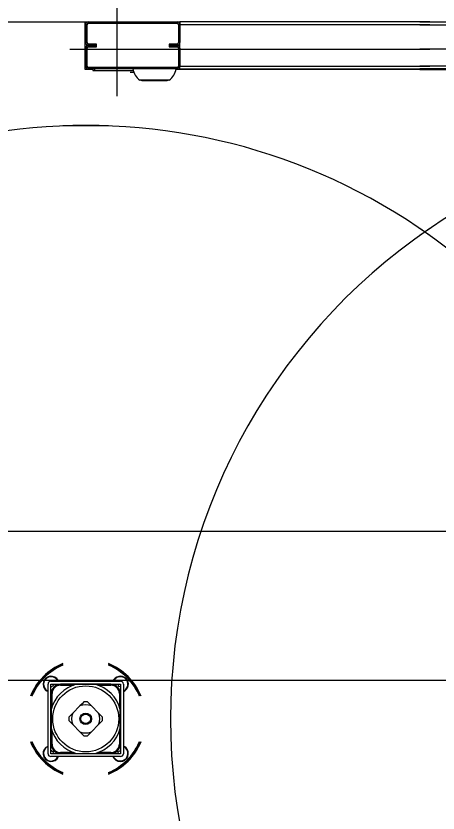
# Model space of a CAD drawing. Extents: x -264222 to -263592, y -1242345 to -1242048.
# Drawn here: x -263873.375 to -263872.949, y -1242087.591 to -1242086.787 of the extents above; entities that cross this region are included whole.
import ezdxf

# ---------------------------------------------------------------- set-up
doc = ezdxf.new("R2010")
doc.units = 0
doc.layers.add('KFA_2D_SITUACIA_DSP', color=7, linetype='Continuous')

msp = doc.modelspace()

# ---------------------------------------------------------------- linework, layer by layer
at = {"layer": 'KFA_2D_SITUACIA_DSP'}
for p, q in [((-263873.27339, -1242086.77348), (-263873.27339, -1242086.86848)), ((-263873.81937, -1242086.79343), (-263873.30521, -1242086.79343)), ((-263873.30521, -1242086.79343), (-263873.30189, -1242086.79343)), ((-263873.30521, -1242086.8414), (-263873.30521, -1242086.79343)), ((-263873.30474, -1242086.79628), (-263873.30332, -1242086.79628)), ((-263873.30474, -1242086.81433), (-263873.30474, -1242086.79628)), ((-263873.30332, -1242086.81433), (-263873.30332, -1242086.79628)), ((-263873.30189, -1242086.79485), (-263873.30189, -1242086.79343)), ((-263873.30189, -1242086.79343), (-263873.21259, -1242086.79343)), ((-263873.30189, -1242086.79485), (-263873.21259, -1242086.79485)), ((-263873.21259, -1242086.79343), (-263873.21259, -1242086.79485)), ((-263873.21259, -1242086.79343), (-263873.20974, -1242086.79343)), ((-263873.21117, -1242086.79628), (-263873.20974, -1242086.79628)), ((-263873.21117, -1242086.79628), (-263873.21117, -1242086.81433)), ((-263872.95774, -1242086.79343), (-263873.20974, -1242086.79343)), ((-263873.20974, -1242086.79343), (-263873.20974, -1242086.79628)), ((-263872.95774, -1242086.79628), (-263873.20974, -1242086.79628)), ((-263873.20974, -1242086.79628), (-263873.20974, -1242086.80293)), ((-263873.20974, -1242086.79628), (-263873.20974, -1242086.81433)), ((-263872.96774, -1242086.79343), (-263872.71574, -1242086.79343)), ((-263872.96774, -1242086.79628), (-263872.71574, -1242086.79628)), ((-263873.30332, -1242086.81433), (-263873.30474, -1242086.81433)), ((-263873.20974, -1242086.81433), (-263873.21117, -1242086.81433)), ((-263873.20974, -1242086.83808), (-263873.20974, -1242086.80863)), ((-263873.32089, -1242086.82098), (-263872.95774, -1242086.82098)), ((-263873.30474, -1242086.82003), (-263873.30332, -1242086.82003)), ((-263873.30474, -1242086.83808), (-263873.30474, -1242086.82003)), ((-263873.30332, -1242086.83808), (-263873.30332, -1242086.82003)), ((-263873.30189, -1242086.81718), (-263873.30189, -1242086.81575)), ((-263873.29382, -1242086.81575), (-263873.30189, -1242086.81575)), ((-263873.30189, -1242086.8186), (-263873.30189, -1242086.81718)), ((-263873.30189, -1242086.81718), (-263873.29382, -1242086.81718)), ((-263873.29382, -1242086.81718), (-263873.30189, -1242086.81718)), ((-263873.30189, -1242086.8186), (-263873.29382, -1242086.8186)), ((-263873.29382, -1242086.81718), (-263873.29382, -1242086.81575)), ((-263873.29382, -1242086.8186), (-263873.29382, -1242086.81718)), ((-263873.21259, -1242086.81575), (-263873.22067, -1242086.81575)), ((-263873.22067, -1242086.81575), (-263873.22067, -1242086.81718)), ((-263873.22067, -1242086.81718), (-263873.21259, -1242086.81718)), ((-263873.22067, -1242086.81718), (-263873.22067, -1242086.8186)), ((-263873.21259, -1242086.81718), (-263873.22067, -1242086.81718)), ((-263873.22067, -1242086.8186), (-263873.21259, -1242086.8186)), ((-263873.21259, -1242086.81575), (-263873.21259, -1242086.81718)), ((-263873.21259, -1242086.81718), (-263873.21259, -1242086.8186)), ((-263873.21117, -1242086.82003), (-263873.21117, -1242086.83808)), ((-263873.20974, -1242086.82003), (-263873.20974, -1242086.83808)), ((-263872.60459, -1242086.82098), (-263872.96774, -1242086.82098)), ((-263873.30332, -1242086.83808), (-263873.30474, -1242086.83808)), ((-263873.20974, -1242086.83808), (-263873.21117, -1242086.83808)), ((-263873.20974, -1242086.83808), (-263872.95774, -1242086.83808)), ((-263873.20974, -1242086.84093), (-263873.20974, -1242086.83808)), ((-263872.71574, -1242086.83808), (-263872.96774, -1242086.83808)), ((-263873.29762, -1242086.8414), (-263873.30521, -1242086.8414)), ((-263873.30189, -1242086.84093), (-263873.30189, -1242086.8395)), ((-263873.21259, -1242086.8395), (-263873.30189, -1242086.8395)), ((-263873.21259, -1242086.84093), (-263873.30189, -1242086.84093)), ((-263873.29762, -1242086.84093), (-263873.29762, -1242086.84235)), ((-263873.29762, -1242086.84235), (-263873.29572, -1242086.84235)), ((-263873.29572, -1242086.84093), (-263873.29572, -1242086.84235)), ((-263873.29572, -1242086.84235), (-263873.25691, -1242086.84235)), ((-263873.25985, -1242086.84245), (-263873.25689, -1242086.84245)), ((-263873.25978, -1242086.84425), (-263873.25663, -1242086.84425)), ((-263873.25662, -1242086.8434), (-263873.25663, -1242086.84385)), ((-263873.25663, -1242086.84385), (-263873.25663, -1242086.84425)), ((-263873.25629, -1242086.84425), (-263873.25663, -1242086.84425)), ((-263872.95774, -1242086.8414), (-263873.21364, -1242086.8414)), ((-263873.21259, -1242086.8395), (-263873.21259, -1242086.84093)), ((-263873.20974, -1242086.84093), (-263872.95774, -1242086.84093)), ((-263872.71574, -1242086.84093), (-263872.96774, -1242086.84093)), ((-263872.96774, -1242086.8414), (-263872.71185, -1242086.8414)), ((-263873.22048, -1242086.85233), (-263873.25031, -1242086.85233)), ((-263873.24882, -1242086.85251), (-263873.24916, -1242086.85233)), ((-263873.24818, -1242086.85264), (-263873.24882, -1242086.85251)), ((-263873.24818, -1242086.85264), (-263873.22261, -1242086.85264)), ((-263873.22196, -1242086.85251), (-263873.22261, -1242086.85264)), ((-263873.22163, -1242086.85233), (-263873.22196, -1242086.85251)), ((-263873.32768, -1242086.89793), (-263873.2818, -1242086.89793)), ((-263894.58094, -1242087.45724), (-263809.35464, -1242087.45724)), ((-263873.3329, -1242087.4571), (-263873.33396, -1242087.45579)), ((-263873.3322, -1242087.45843), (-263873.3329, -1242087.4571)), ((-263873.34274, -1242087.53158), (-263873.34274, -1242087.46128)), ((-263873.33989, -1242087.45843), (-263873.26959, -1242087.45843)), ((-263873.33989, -1242087.53158), (-263873.33989, -1242087.46128)), ((-263873.33989, -1242087.46128), (-263873.26959, -1242087.46128)), ((-263873.33989, -1242087.46413), (-263873.33971, -1242087.46424)), ((-263873.33971, -1242087.46424), (-263873.33732, -1242087.4629)), ((-263873.33732, -1242087.4629), (-263873.33729, -1242087.46128)), ((-263873.33207, -1242087.46128), (-263873.33207, -1242087.46171)), ((-263873.3316, -1242087.46163), (-263873.3316, -1242087.46128)), ((-263873.33015, -1242087.46152), (-263873.33015, -1242087.46247)), ((-263873.31427, -1242087.46152), (-263873.33015, -1242087.46152)), ((-263873.33015, -1242087.46247), (-263873.31712, -1242087.46247)), ((-263873.3084, -1242087.46152), (-263873.31411, -1242087.46152)), ((-263873.30307, -1242087.46152), (-263873.3084, -1242087.46152)), ((-263873.29788, -1242087.46152), (-263873.30307, -1242087.46152)), ((-263873.29537, -1242087.46152), (-263873.29788, -1242087.46152)), ((-263873.27933, -1242087.46152), (-263873.29521, -1242087.46152)), ((-263873.29236, -1242087.46247), (-263873.27933, -1242087.46247)), ((-263873.27933, -1242087.46247), (-263873.27933, -1242087.46152)), ((-263873.27788, -1242087.46128), (-263873.27788, -1242087.46163)), ((-263873.27741, -1242087.46158), (-263873.27741, -1242087.46128)), ((-263873.27741, -1242087.46171), (-263873.27741, -1242087.46158)), ((-263873.27242, -1242087.46128), (-263873.27156, -1242087.46361)), ((-263873.27156, -1242087.46361), (-263873.26959, -1242087.46394)), ((-263873.26959, -1242087.46128), (-263873.26959, -1242087.53158)), ((-263873.26674, -1242087.46128), (-263873.26674, -1242087.53158)), ((-263873.33951, -1242087.4691), (-263873.33989, -1242087.46909)), ((-263873.33989, -1242087.46957), (-263873.33954, -1242087.46957)), ((-263873.33965, -1242087.47102), (-263873.33965, -1242087.48689)), ((-263873.33965, -1242087.47102), (-263873.3387, -1242087.47102)), ((-263873.33946, -1242087.46909), (-263873.33951, -1242087.4691)), ((-263873.3387, -1242087.48405), (-263873.3387, -1242087.47102)), ((-263873.27078, -1242087.47102), (-263873.27078, -1242087.48405)), ((-263873.27078, -1242087.47102), (-263873.26983, -1242087.47102)), ((-263873.26959, -1242087.46909), (-263873.27002, -1242087.46909)), ((-263873.26994, -1242087.46957), (-263873.26959, -1242087.46957)), ((-263873.26983, -1242087.48689), (-263873.26983, -1242087.47102)), ((-263873.30847, -1242087.48135), (-263873.31053, -1242087.48341)), ((-263873.30654, -1242087.47942), (-263873.30847, -1242087.48135)), ((-263873.30098, -1242087.48137), (-263873.30294, -1242087.47942)), ((-263873.29895, -1242087.48341), (-263873.30098, -1242087.48137)), ((-263873.33965, -1242087.48706), (-263873.33965, -1242087.48957)), ((-263873.33965, -1242087.48957), (-263873.33965, -1242087.49476)), ((-263873.31053, -1242087.48341), (-263873.31776, -1242087.49064)), ((-263873.29172, -1242087.49064), (-263873.29895, -1242087.48341)), ((-263873.26983, -1242087.48957), (-263873.26983, -1242087.48706)), ((-263873.26983, -1242087.49487), (-263873.26983, -1242087.48957)), ((-263873.33965, -1242087.49476), (-263873.33965, -1242087.50009)), ((-263873.31979, -1242087.49267), (-263873.32174, -1242087.49462)), ((-263873.31776, -1242087.49064), (-263873.31979, -1242087.49267)), ((-263873.28966, -1242087.4927), (-263873.29172, -1242087.49064)), ((-263873.28774, -1242087.49462), (-263873.28966, -1242087.4927)), ((-263873.26983, -1242087.50009), (-263873.26983, -1242087.49487)), ((-263873.33965, -1242087.50009), (-263873.33965, -1242087.5058)), ((-263873.33965, -1242087.50596), (-263873.33965, -1242087.52184)), ((-263873.32174, -1242087.49823), (-263873.31982, -1242087.50016)), ((-263873.31982, -1242087.50016), (-263873.31776, -1242087.50222)), ((-263873.31776, -1242087.50222), (-263873.31053, -1242087.50945)), ((-263873.29895, -1242087.50945), (-263873.29172, -1242087.50222)), ((-263873.29172, -1242087.50222), (-263873.28969, -1242087.50018)), ((-263873.28969, -1242087.50018), (-263873.28774, -1242087.49823)), ((-263873.26983, -1242087.5058), (-263873.26983, -1242087.50009)), ((-263873.26983, -1242087.52184), (-263873.26983, -1242087.50596)), ((-263873.3387, -1242087.52184), (-263873.3387, -1242087.50881)), ((-263873.31053, -1242087.50945), (-263873.30849, -1242087.51148)), ((-263873.30849, -1242087.51148), (-263873.30654, -1242087.51343)), ((-263873.30294, -1242087.51343), (-263873.30101, -1242087.5115)), ((-263873.30101, -1242087.5115), (-263873.29895, -1242087.50945)), ((-263873.27078, -1242087.50881), (-263873.27078, -1242087.52184)), ((-263873.33965, -1242087.52184), (-263873.3387, -1242087.52184)), ((-263873.27078, -1242087.52184), (-263873.26983, -1242087.52184)), ((-263873.33954, -1242087.52329), (-263873.33989, -1242087.52329)), ((-263873.33989, -1242087.52376), (-263873.33946, -1242087.52376)), ((-263873.3394, -1242087.52863), (-263873.33989, -1242087.52885)), ((-263873.33717, -1242087.53023), (-263873.3394, -1242087.52863)), ((-263873.26992, -1242087.52862), (-263873.27224, -1242087.53008)), ((-263873.27224, -1242087.53008), (-263873.27218, -1242087.53158)), ((-263873.27002, -1242087.52376), (-263873.26959, -1242087.52376)), ((-263873.26959, -1242087.52329), (-263873.26994, -1242087.52329)), ((-263873.26959, -1242087.52879), (-263873.26992, -1242087.52862)), ((-263873.26541, -1242087.52459), (-263873.26674, -1242087.52389)), ((-263873.2641, -1242087.52565), (-263873.26541, -1242087.52459)), ((-263873.26959, -1242087.53158), (-263873.33989, -1242087.53158)), ((-263873.26959, -1242087.53443), (-263873.33989, -1242087.53443)), ((-263873.33731, -1242087.53158), (-263873.33717, -1242087.53023)), ((-263873.33207, -1242087.53114), (-263873.33207, -1242087.53158)), ((-263873.3316, -1242087.53158), (-263873.3316, -1242087.53123)), ((-263873.31712, -1242087.53039), (-263873.33015, -1242087.53039)), ((-263873.33015, -1242087.53134), (-263873.33015, -1242087.53039)), ((-263873.33015, -1242087.53134), (-263873.31427, -1242087.53134)), ((-263873.31411, -1242087.53134), (-263873.3084, -1242087.53134)), ((-263873.3084, -1242087.53134), (-263873.30318, -1242087.53134)), ((-263873.30318, -1242087.53134), (-263873.29788, -1242087.53134)), ((-263873.29788, -1242087.53134), (-263873.29537, -1242087.53134)), ((-263873.29521, -1242087.53134), (-263873.27933, -1242087.53134)), ((-263873.27933, -1242087.53039), (-263873.29236, -1242087.53039)), ((-263873.27933, -1242087.53039), (-263873.27933, -1242087.53134)), ((-263873.27788, -1242087.53123), (-263873.27788, -1242087.53158)), ((-263873.27741, -1242087.53158), (-263873.27741, -1242087.53114)), ((-263873.27623, -1242087.53542), (-263873.27676, -1242087.53443))]:
    msp.add_line(p, q, dxfattribs=at)
msp.add_lwpolyline([(-263794.89279, -1242227.38224), (-263808.96779, -1242241.45724), (-263894.96779, -1242241.45724), (-263909.04279, -1242227.38224), (-263909.04279, -1242196.33267), (-263914.14284, -1242196.33267), (-263914.14284, -1242132.43267), (-263909.04279, -1242132.43267), (-263909.04279, -1242101.38223), (-263894.96779, -1242087.30724), (-263808.96779, -1242087.30724), (-263794.89279, -1242101.38223), (-263794.89279, -1242227.38224)], dxfattribs=at)
for radius in [0.0333, 0.0058, 0.00485]:
    msp.add_circle((-263873.30474, -1242087.49643), radius, dxfattribs=at)
for centre, radius, start, end in [((-263873.30189, -1242086.79628), 0.00285, 90, 180), ((-263873.30189, -1242086.79628), 0.00143, 90, 180), ((-263873.21259, -1242086.79628), 0.00285, 0, 90), ((-263873.21259, -1242086.79628), 0.00143, 0, 90), ((-263873.30189, -1242086.81433), 0.00285, 180, 270), ((-263873.30189, -1242086.81433), 0.00143, 180, 270), ((-263873.21259, -1242086.81433), 0.00143, 270, 0), ((-263873.21259, -1242086.81433), 0.00285, 270, 0), ((-263873.30189, -1242086.82003), 0.00285, 90, 180), ((-263873.30189, -1242086.82003), 0.00143, 90, 180), ((-263873.21259, -1242086.82003), 0.00285, 0, 90), ((-263873.21259, -1242086.82003), 0.00143, 0, 90), ((-263873.30189, -1242086.83808), 0.00285, 180, 270), ((-263873.30189, -1242086.83808), 0.00143, 180, 270), ((-263873.21259, -1242086.83808), 0.00143, 270, 0), ((-263873.21259, -1242086.83808), 0.00285, 270, 0), ((-263873.25976, -1242086.84245), 0.000095, 90, 180), ((-263873.23858, -1242086.83738), 0.019, 190.75587, 231.87121), ((-263873.23221, -1242086.83738), 0.019, 308.12879, 349.24413), ((-263873.30474, -1242087.49643), 0.5985, 54.56502, 305.43498), ((-263872.62074, -1242087.49643), 0.5985, 234.56502, 125.43498), ((-263872.62074, -1242087.49643), 0.5985, 124.26896, 235.73104), ((-263873.30474, -1242087.49643), 0.5985, 304.26896, 55.73104), ((-263873.30474, -1242087.49643), 0.06033, 112.35319, 157.6468), ((-263873.30474, -1242087.49643), 0.05938, 112.73067, 157.26932), ((-263873.30474, -1242087.49643), 0.06033, 22.3532, 67.64681), ((-263873.30474, -1242087.49643), 0.05938, 45.00001, 67.26933), ((-263873.30474, -1242087.49643), 0.0589, 112.92441, 157.0756), ((-263873.30474, -1242087.49643), 0.0589, 45.00001, 67.07559), ((-263873.33967, -1242087.4615), 0.00807, 45.00001, 247.66306), ((-263873.33967, -1242087.4615), 0.0076, 23.81633, 209.14976), ((-263873.26981, -1242087.4615), 0.00807, 45.00001, 157.66306), ((-263873.26981, -1242087.4615), 0.0076, 293.81631, 156.18367), ((-263873.26981, -1242087.4615), 0.00807, 292.33694, 45.00001), ((-263873.30474, -1242087.49643), 0.0589, 22.9244, 45.00001), ((-263873.30474, -1242087.49643), 0.05938, 22.73068, 45.00001), ((-263873.33967, -1242087.4615), 0.0076, 209.14976, 246.18369), ((-263873.33989, -1242087.46128), 0.00285, 90, 180), ((-263873.30474, -1242087.49643), 0.03615, 105.02023, 164.97979), ((-263873.33015, -1242087.47102), 0.0095, 90, 180), ((-263873.33015, -1242087.47102), 0.00855, 90, 180), ((-263873.30474, -1242087.49643), 0.03615, 15.02021, 74.97977), ((-263873.27933, -1242087.47102), 0.0095, 0, 90), ((-263873.27933, -1242087.47102), 0.00855, 0, 90), ((-263873.26959, -1242087.46128), 0.00285, 0, 90), ((-263873.30474, -1242087.49643), 0.0171, 83.94245, 96.05755), ((-263873.30474, -1242087.49643), 0.01425, 66.03949, 113.96051), ((-263873.30474, -1242087.49643), 0.0171, 173.94245, 186.05755), ((-263873.30474, -1242087.49643), 0.01425, 156.03947, 203.96053), ((-263873.30474, -1242087.49643), 0.01425, 336.03947, 23.96053), ((-263873.30474, -1242087.49643), 0.0171, 353.94245, 6.05755), ((-263873.30474, -1242087.49643), 0.03615, 195.02021, 254.97977), ((-263873.30474, -1242087.49643), 0.03615, 285.02023, 344.97979), ((-263873.30474, -1242087.49643), 0.01425, 246.03949, 293.96051), ((-263873.30474, -1242087.49643), 0.0171, 263.94245, 276.05755), ((-263873.30474, -1242087.49643), 0.06033, 202.3532, 247.64681), ((-263873.30474, -1242087.49643), 0.05938, 202.73068, 247.26933), ((-263873.30474, -1242087.49643), 0.0589, 202.9244, 247.07559), ((-263873.33015, -1242087.52184), 0.0095, 180, 270), ((-263873.33015, -1242087.52184), 0.00855, 180, 270), ((-263873.30474, -1242087.49643), 0.06033, 292.35319, 337.6468), ((-263873.30474, -1242087.49643), 0.0589, 292.92441, 337.0756), ((-263873.30474, -1242087.49643), 0.05938, 292.73067, 337.26932), ((-263873.27933, -1242087.52184), 0.00855, 270, 0), ((-263873.27933, -1242087.52184), 0.0095, 270, 0), ((-263873.33967, -1242087.53136), 0.00807, 112.33694, 337.66306), ((-263873.33967, -1242087.53136), 0.0076, 144.35446, 336.18367), ((-263873.33967, -1242087.53136), 0.0076, 113.81631, 144.35446), ((-263873.26981, -1242087.53136), 0.00807, 202.33694, 45.00001), ((-263873.26981, -1242087.53136), 0.0076, 212.31925, 66.18369), ((-263873.33989, -1242087.53158), 0.00285, 180, 270), ((-263873.26959, -1242087.53158), 0.00285, 270, 0)]:
    msp.add_arc(centre, radius, start, end, dxfattribs=at)

doc.saveas('drawing.dxf')
